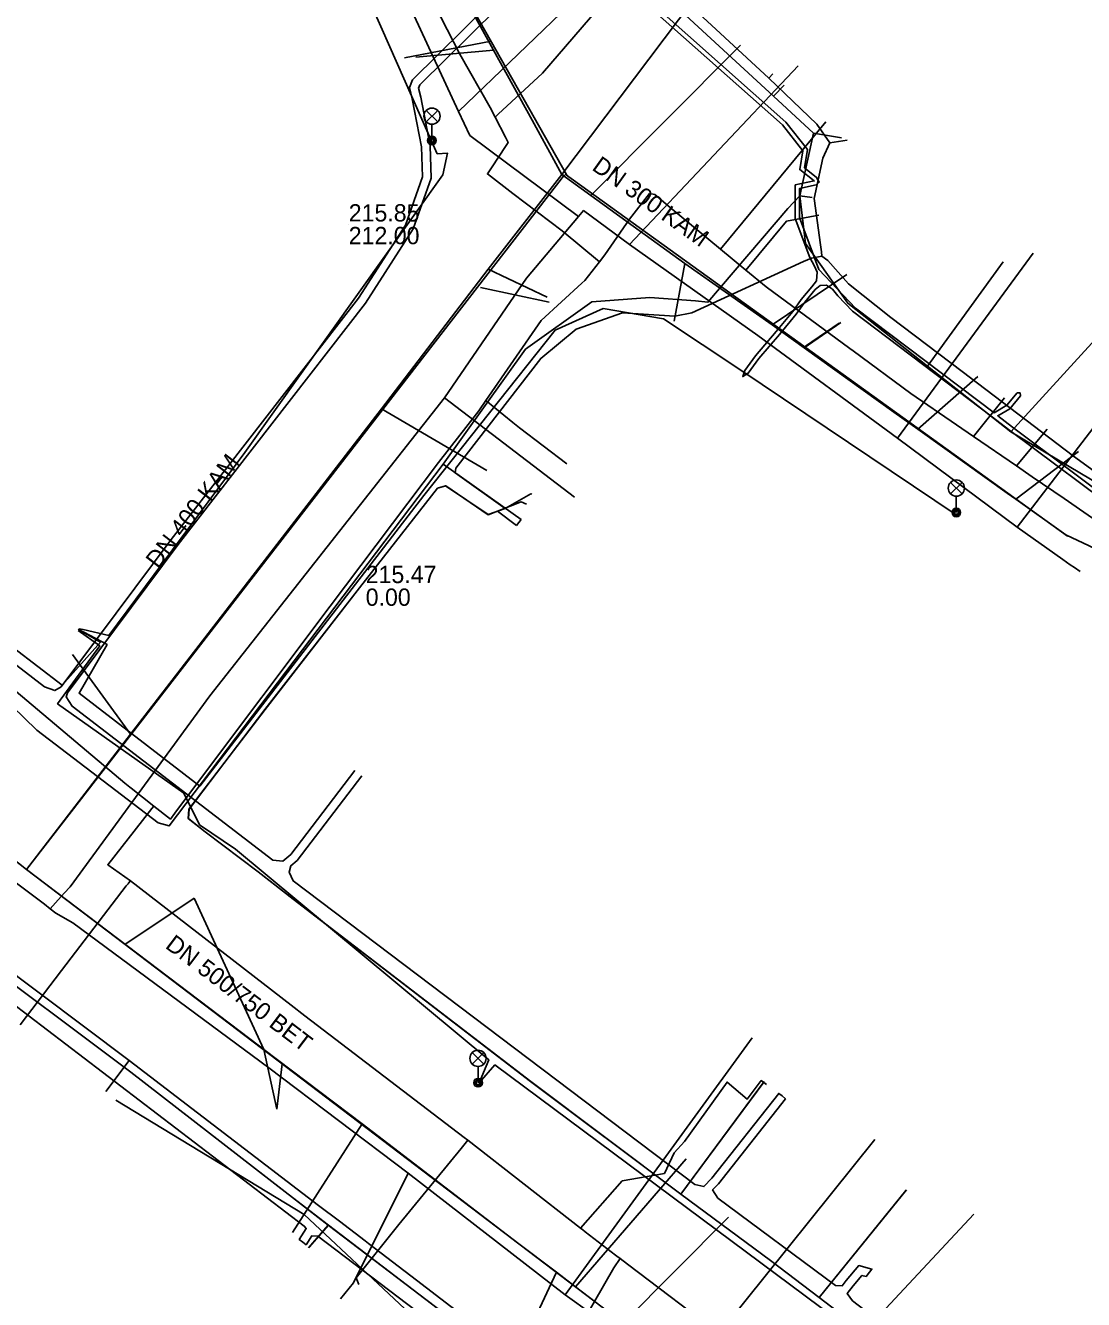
# Model space of a CAD drawing. Extents: x -595540 to -593988, y -1160850 to -1159202.
# Drawn here: x -595243.6 to -595194.7, y -1160720.8 to -1160661.9 of the extents above; entities that cross this region are included whole.
import ezdxf

# ---------------------------------------------------------------- set-up
doc = ezdxf.new("R2010")
doc.units = 0
for name, color, linetype in [('BKOM-ODVODNENI_trasa sítě', 7, 'Continuous'), ('BVK-JEDNOTNA_popisy', 7, 'Continuous'), ('BVK-JEDNOTNA_trasa sítě', 7, 'Continuous'), ('BVK-VODOVOD_trasa sítě', 7, 'Continuous'), ('CETIN_kabel podzemní', 7, 'Continuous'), ('DESTOVA_trasa neprovozované sítě', 7, 'Continuous'), ('DSP-SDEL-VODAFONE_kabel', 7, 'Continuous'), ('EON-NN_kabel', 7, 'Continuous'), ('INNOGY-STL_trasa sítě', 7, 'Continuous'), ('JEDNOTNA_trasa neprovozované sítě', 7, 'Continuous'), ('TSB_kabel VO', 7, 'Continuous'), ('TSB_lampy VO', 7, 'Continuous')]:
    doc.layers.add(name, color=color, linetype=linetype)

msp = doc.modelspace()

# ---------------------------------------------------------------- linework, layer by layer
at = {"layer": 'BKOM-ODVODNENI_trasa sítě'}
for points in [[(-595328.652, -1160545.194), (-595323.701, -1160557.168), (-595307.991, -1160595.166), (-595289.318, -1160637.909), (-595269.901, -1160680.144), (-595243.565, -1160700.938), (-595203.101, -1160731.684), (-595169.808, -1160756.776), (-595134.211, -1160783.069), (-595091.899, -1160806.063), (-595046.729, -1160830.268), (-595023.064, -1160843.241)], [(-595218.57, -1160668.83), (-595232.96, -1160643.42)], [(-595226.08, -1160663.4), (-595222.07, -1160662.64)], [(-595243.56, -1160700.94), (-595218.67, -1160668.82)], [(-595218.64, -1160668.78), (-595195.41, -1160685.52)], [(-595219.38, -1160674.71), (-595222.56, -1160674.03)], [(-595205.96, -1160675.68), (-595207.53, -1160676.74)], [(-595235.81, -1160702.26), (-595239.02, -1160704.4)], [(-595231.99, -1160712.02), (-595231.73, -1160709.93)]]:
    msp.add_lwpolyline(points, dxfattribs=at)
at = {"layer": 'BVK-JEDNOTNA_popisy'}
for p, q in [((-595228.657, -1160671.097), (-595228.657, -1160671.097)), ((-595227.873, -1160687.819), (-595227.873, -1160687.819))]:
    msp.add_line(p, q, dxfattribs=at)
at = {"layer": 'BVK-JEDNOTNA_trasa sítě'}
for p, q in [((-595212.742, -1160660.774), (-595218.795, -1160668.804)), ((-595210.526, -1160662.816), (-595217.463, -1160669.77)), ((-595199.557, -1160678.144), (-595202.321, -1160680.58)), ((-595222.27, -1160682.48), (-595227.144, -1160679.634)), ((-595194.89, -1160681.608), (-595197.794, -1160683.818)), ((-595231.266, -1160717.732), (-595228.034, -1160712.707)), ((-595213.045, -1160714.319), (-595218.163, -1160720.239)), ((-595211.083, -1160717.012), (-595215.961, -1160721.912))]:
    msp.add_line(p, q, dxfattribs=at)
for points in [[(-595233.098, -1160642.832), (-595231.589, -1160645.578), (-595230.143, -1160648.203), (-595229.352, -1160649.639), (-595226.656, -1160654.527), (-595226.536, -1160654.744), (-595225.797, -1160656.084), (-595224.316, -1160658.771), (-595222.221, -1160662.574), (-595221.961, -1160663.046), (-595220.178, -1160666.289), (-595218.795, -1160668.804)], [(-595218.795, -1160668.804), (-595222.21, -1160673.184), (-595227.144, -1160679.634), (-595238.752, -1160694.681), (-595243.565, -1160700.938)], [(-595195.484, -1160685.466), (-595197.794, -1160683.818), (-595198.198, -1160683.529), (-595202.321, -1160680.58), (-595203.431, -1160679.786), (-595207.582, -1160676.814), (-595209.073, -1160675.753), (-595213.115, -1160672.91), (-595215.502, -1160671.186), (-595217.184, -1160669.971), (-595217.463, -1160669.77), (-595218.795, -1160668.804)], [(-595243.565, -1160700.938), (-595247.635, -1160697.725), (-595248.353, -1160697.158), (-595259.809, -1160688.112), (-595260.588, -1160687.497), (-595264.029, -1160684.78), (-595264.98, -1160684.03), (-595265.591, -1160683.547), (-595265.784, -1160683.395), (-595265.965, -1160683.252), (-595269.901, -1160680.144)], [(-595203.101, -1160731.684), (-595205.34, -1160730.012), (-595205.416, -1160729.954), (-595207.985, -1160727.98), (-595208.857, -1160727.311), (-595212.831, -1160724.291), (-595213.159, -1160724.041), (-595215.546, -1160722.228), (-595215.961, -1160721.912), (-595216.35, -1160721.617), (-595218.163, -1160720.239), (-595219.049, -1160719.566), (-595220.846, -1160718.195), (-595228.034, -1160712.707), (-595232.59, -1160709.255), (-595232.781, -1160709.11), (-595243.565, -1160700.938)]]:
    msp.add_lwpolyline(points, dxfattribs=at)
at = {"layer": 'BVK-VODOVOD_trasa sítě'}
for p, q in [((-595223.575, -1160665.886), (-595214.86, -1160657.484)), ((-595215.67, -1160672.036), (-595207.866, -1160663.768)), ((-595203.273, -1160680.993), (-595196.988, -1160672.441)), ((-595197.735, -1160685.11), (-595191.438, -1160676.892)), ((-595224.225, -1160679.123), (-595218.206, -1160683.716)), ((-595195.282, -1160686.843), (-595195.078, -1160686.979)), ((-595195.078, -1160686.979), (-595194.824, -1160687.158)), ((-595242.466, -1160702.755), (-595242.226, -1160702.473)), ((-595242.466, -1160702.755), (-595242.73, -1160702.546)), ((-595242.202, -1160702.951), (-595242.466, -1160702.755)), ((-595218.646, -1160720.614), (-595209.988, -1160708.728)), ((-595213.343, -1160724.666), (-595204.318, -1160713.431)), ((-595209.686, -1160727.5), (-595199.735, -1160716.881))]:
    msp.add_line(p, q, dxfattribs=at)
for points in [[(-595218.03, -1160670.74), (-595223.06, -1160666.99), (-595223.575, -1160665.886), (-595227.594, -1160657.22), (-595231.039, -1160649.747), (-595233.336, -1160644.81), (-595237.108, -1160636.507), (-595237.348, -1160635.941)], [(-595218.03, -1160670.74), (-595217.79, -1160670.47), (-595215.67, -1160672.036), (-595209.728, -1160676.245), (-595203.273, -1160680.993), (-595197.735, -1160685.11), (-595195.613, -1160686.605), (-595195.282, -1160686.843)], [(-595242.226, -1160702.473), (-595241.829, -1160702.028), (-595241.547, -1160701.739), (-595235.09, -1160692.91), (-595224.225, -1160679.123), (-595220.43, -1160673.6), (-595218.03, -1160670.74)], [(-595242.73, -1160702.546), (-595243.663, -1160701.844), (-595259.461, -1160689.961), (-595266.63, -1160684.52), (-595269.605, -1160682.19)], [(-595216.15, -1160722.4), (-595218.646, -1160720.614), (-595225.91, -1160714.98), (-595232.36, -1160710.11), (-595241.43, -1160703.4), (-595242.202, -1160702.951)], [(-595225.91, -1160714.98), (-595228.438, -1160720.057), (-595229.041, -1160720.794)]]:
    msp.add_lwpolyline(points, dxfattribs=at)
at = {"layer": 'CETIN_kabel podzemní'}
for points in [[(-595209, -1160665.18), (-595215.39, -1160659.29)], [(-595209, -1160665.18), (-595208.52, -1160664.67)], [(-595207.16, -1160666.88), (-595209, -1160665.18)], [(-595207.79, -1160669.79), (-595207.16, -1160666.88)], [(-595207.16, -1160666.88), (-595205.86, -1160667.11)], [(-595207.79, -1160669.79), (-595208.35, -1160670.37), (-595212.04, -1160674.71), (-595212.62, -1160674.64), (-595214.73, -1160674.48), (-595217.41, -1160674.68), (-595220.48, -1160676.88), (-595224.29, -1160682.2)], [(-595201.88, -1160677.66), (-595205.57, -1160674.75), (-595207.52, -1160671.99), (-595207.79, -1160669.79)], [(-595207.79, -1160669.79), (-595207.21, -1160669.86)], [(-595201.88, -1160677.66), (-595198.38, -1160672.84)], [(-595198.03, -1160680.7), (-595193.96, -1160676.25)], [(-595198.03, -1160680.7), (-595201.88, -1160677.66)], [(-595187.61, -1160681.09), (-595190.57, -1160685.12), (-595198.03, -1160680.7)], [(-595224.29, -1160682.2), (-595236.96, -1160698.92), (-595237.48, -1160698.78), (-595243.09, -1160694.5), (-595244.25, -1160693.37)], [(-595224.29, -1160682.2), (-595220.68, -1160684.75)], [(-595221.78, -1160684.37), (-595222.2, -1160684.53), (-595224.17, -1160683.2), (-595224.55, -1160683.31), (-595228.16, -1160687.91), (-595232.53, -1160693.54), (-595236.05, -1160698.15), (-595236.08, -1160698.58), (-595235.3, -1160699.19), (-595232.85, -1160701.05), (-595231.24, -1160702.3), (-595220.24, -1160710.74), (-595213.3, -1160715.95)], [(-595220.43, -1160684.05), (-595220.68, -1160683.94), (-595221.78, -1160684.37)], [(-595221.78, -1160684.37), (-595220.9, -1160685.03)], [(-595220.68, -1160684.75), (-595220.9, -1160685.03)], [(-595264.16, -1160690.77), (-595263.37, -1160691.38), (-595262.18, -1160692.29), (-595246.25, -1160704.2), (-595245.05, -1160705.1), (-595238.81, -1160709.77)], [(-595231.46, -1160715.95), (-595238.74, -1160710.31), (-595246.57, -1160704.46)], [(-595238.81, -1160709.77), (-595239.9, -1160711.21)], [(-595238.81, -1160709.77), (-595230.05, -1160716.47)], [(-595209.45, -1160710.77), (-595213.3, -1160715.95)], [(-595229.6, -1160717.38), (-595231.46, -1160715.95)], [(-595206.89, -1160720.73), (-595209.15, -1160719.02), (-595213.3, -1160715.95)], [(-595202.88, -1160715.78), (-595206.89, -1160720.73)], [(-595230.05, -1160716.47), (-595229.09, -1160717.2), (-595227.9, -1160718.11)], [(-595229.6, -1160717.38), (-595230.49, -1160718.4)], [(-595229.6, -1160717.38), (-595221.49, -1160723.56)], [(-595227.9, -1160718.11), (-595227.74, -1160718.23)], [(-595227.74, -1160718.23), (-595225.52, -1160719.93)], [(-595225.52, -1160719.93), (-595222.34, -1160722.36)], [(-595199.38, -1160726.47), (-595201.72, -1160724.68), (-595206.89, -1160720.73)]]:
    msp.add_lwpolyline(points, dxfattribs=at)
at = {"layer": 'DESTOVA_trasa neprovozované sítě'}
for p, q in [((-595225.554, -1160663.367), (-595221.961, -1160663.046)), ((-595219.479, -1160674.467), (-595222.21, -1160673.184)), ((-595205.891, -1160675.646), (-595207.582, -1160676.814)), ((-595235.81, -1160702.26), (-595232.59, -1160709.255)), ((-595231.99, -1160712.02), (-595232.59, -1160709.255)), ((-595230.725, -1160716.891), (-595239.433, -1160711.603)), ((-595230.725, -1160716.891), (-595222.621, -1160724.469))]:
    msp.add_line(p, q, dxfattribs=at)
at = {"layer": 'DSP-SDEL-VODAFONE_kabel'}
for p, q in [((-595215.752, -1160658.297), (-595209.221, -1160664.338)), ((-595209.221, -1160664.338), (-595209.033, -1160664.146)), ((-595206.406, -1160667.339), (-595205.598, -1160667.217)), ((-595200.277, -1160677.906), (-595195.131, -1160681.823)), ((-595195.131, -1160681.823), (-595191.072, -1160684.785)), ((-595231.235, -1160702.303), (-595232.849, -1160701.052)), ((-595213.3, -1160715.954), (-595209.434, -1160710.743)), ((-595213.3, -1160715.954), (-595209.145, -1160719.021)), ((-595229.603, -1160717.384), (-595230.527, -1160718.434)), ((-595206.892, -1160720.726), (-595209.145, -1160719.021))]:
    msp.add_line(p, q, dxfattribs=at)
for points in [[(-595221.485, -1160723.561), (-595229.603, -1160717.384), (-595238.742, -1160710.309), (-595246.569, -1160704.458), (-595255.422, -1160697.66), (-595263.924, -1160691.311), (-595266.861, -1160689.091), (-595264.696, -1160688.441), (-595259.656, -1160682.685), (-595259.057, -1160681.172), (-595258.679, -1160680.465), (-595261.734, -1160677.498), (-595265.204, -1160672.997), (-595267.895, -1160669.078), (-595270.969, -1160663.406), (-595276.178, -1160651.931), (-595281.186, -1160641.581), (-595282.771, -1160638.348), (-595287.635, -1160627.419)], [(-595209.221, -1160664.338), (-595207.005, -1160666.472), (-595206.406, -1160667.339)], [(-595206.406, -1160667.339), (-595206.725, -1160668.044), (-595207.126, -1160669.909), (-595206.827, -1160672.047), (-595206.782, -1160672.377), (-595206.772, -1160672.573)], [(-595206.772, -1160672.573), (-595207.253, -1160672.674), (-595207.611, -1160672.821), (-595212.783, -1160675.2), (-595213.572, -1160675.355), (-595215.994, -1160675.192), (-595218.128, -1160675.956), (-595219.771, -1160677.305), (-595223.698, -1160682.373), (-595223.727, -1160682.59), (-595221.425, -1160684.246)], [(-595206.772, -1160672.573), (-595206.489, -1160672.774), (-595205.541, -1160673.856), (-595203.57, -1160675.406), (-595200.277, -1160677.906)], [(-595236.078, -1160698.584), (-595236.045, -1160698.15), (-595232.532, -1160693.544), (-595228.159, -1160687.906), (-595224.551, -1160683.308), (-595224.174, -1160683.201), (-595222.204, -1160684.528), (-595221.425, -1160684.246)], [(-595221.425, -1160684.246), (-595220.232, -1160683.573), (-595220.189, -1160683.585)], [(-595213.279, -1160729.767), (-595221.485, -1160723.561), (-595229.603, -1160717.384), (-595238.742, -1160710.309), (-595246.569, -1160704.458), (-595255.422, -1160697.66), (-595263.924, -1160691.311), (-595264.655, -1160692.277)], [(-595232.849, -1160701.052), (-595235.304, -1160699.19), (-595236.078, -1160698.584)], [(-595213.3, -1160715.954), (-595220.244, -1160710.736), (-595231.235, -1160702.303)], [(-595201.715, -1160724.68), (-595206.892, -1160720.726), (-595202.853, -1160715.745)]]:
    msp.add_lwpolyline(points, dxfattribs=at)
at = {"layer": 'EON-NN_kabel'}
for points in [[(-595265.195, -1160671.498), (-595259.46, -1160678.281), (-595257.338, -1160680.433), (-595252.784, -1160684.757), (-595242.726, -1160692.497), (-595242.252, -1160692.666), (-595241.965, -1160692.491), (-595236.873, -1160685.671), (-595228.209, -1160674.512), (-595226.032, -1160671.135), (-595225.247, -1160668.904), (-595225.291, -1160667.517), (-595225.718, -1160665.302), (-595225.844, -1160664.768), (-595225.703, -1160664.421), (-595218.63, -1160657.428), (-595218.399, -1160657.198), (-595217.497, -1160656.307)], [(-595192.674, -1160684.423), (-595197.949, -1160680.48), (-595198.632, -1160679.952), (-595198.074, -1160679.628), (-595197.577, -1160679.029), (-595197.6, -1160678.9), (-595197.731, -1160678.901), (-595198.206, -1160679.472), (-595198.803, -1160679.82), (-595205.213, -1160674.975), (-595206.913, -1160673.186), (-595207.8, -1160670.792), (-595207.8, -1160669.441), (-595207.034, -1160669.282), (-595206.89, -1160669.15), (-595207.009, -1160668.93), (-595207.572, -1160668.488), (-595207.434, -1160667.643), (-595208.437, -1160666.371), (-595215.993, -1160659.655), (-595218.044, -1160657.811), (-595217.982, -1160657.349), (-595217.976, -1160657.305), (-595217.257, -1160656.528)], [(-595228.371, -1160696.357), (-595231.339, -1160700.243), (-595231.713, -1160700.56), (-595232.176, -1160700.508), (-595241.456, -1160693.39), (-595241.729, -1160692.948), (-595241.674, -1160692.767), (-595236.555, -1160685.913), (-595227.883, -1160674.744), (-595225.67, -1160671.313), (-595224.845, -1160668.966), (-595224.893, -1160667.473), (-595225.326, -1160665.218), (-595225.426, -1160664.8), (-595225.363, -1160664.649), (-595218.214, -1160657.579), (-595217.982, -1160657.349), (-595217.203, -1160656.579)], [(-595216.127, -1160659.805), (-595208.583, -1160666.509), (-595207.646, -1160667.697), (-595207.788, -1160668.572), (-595207.121, -1160669.096), (-595208, -1160669.279), (-595208, -1160670.828), (-595207.33, -1160672.63), (-595207.11, -1160673.03)], [(-595206.28, -1160674.1), (-595206.56, -1160673.92), (-595206.85, -1160673.93), (-595207.073, -1160674.114), (-595207.561, -1160674.701), (-595207.961, -1160675.251), (-595208.733, -1160676.194), (-595209.681, -1160677.312), (-595210.171, -1160677.992), (-595210.43, -1160678.14), (-595210.329, -1160677.868), (-595209.839, -1160677.188), (-595208.887, -1160676.066), (-595208.119, -1160675.129), (-595207.719, -1160674.579), (-595207.227, -1160673.986), (-595207.01, -1160673.72), (-595206.98, -1160673.31), (-595207.11, -1160673.03)], [(-595206.28, -1160674.1), (-595206.026, -1160674.411), (-595205.347, -1160675.125), (-595198.871, -1160680.019), (-595198.071, -1160680.64), (-595192.666, -1160684.677)], [(-595208.607, -1160711.409), (-595208.76, -1160711.292), (-595211.854, -1160715.209), (-595212.223, -1160715.599), (-595212.647, -1160715.509), (-595231.236, -1160701.465), (-595231.417, -1160701.058), (-595231.34, -1160700.764), (-595231.045, -1160700.519), (-595228.054, -1160696.599)], [(-595244.92, -1160707.348), (-595244.691, -1160707.051), (-595244.289, -1160707.066), (-595230.718, -1160717.43), (-595230.624, -1160717.537), (-595230.95, -1160718.048), (-595230.789, -1160718.168), (-595230.63, -1160718.289), (-595230.364, -1160717.873), (-595230.088, -1160717.892), (-595219.776, -1160725.732), (-595219.24, -1160725.99), (-595218.77, -1160726.36)], [(-595198.067, -1160726.455), (-595205.35, -1160720.892), (-595205.593, -1160720.545), (-595205.327, -1160720.197), (-595204.916, -1160719.707), (-595204.719, -1160719.758), (-595204.572, -1160719.564), (-595204.456, -1160719.413), (-595205.06, -1160719.255), (-595205.639, -1160719.947), (-595205.826, -1160720.188), (-595206.132, -1160720.172), (-595211.586, -1160716.133), (-595211.821, -1160715.746), (-595211.55, -1160715.469), (-595208.454, -1160711.536), (-595208.607, -1160711.409)]]:
    msp.add_lwpolyline(points, dxfattribs=at)
at = {"layer": 'INNOGY-STL_trasa sítě'}
for points in [[(-595217.05, -1160672.83), (-595218.79, -1160671.4), (-595221.06, -1160669.67), (-595222.244, -1160668.768), (-595222.06, -1160668.49), (-595221.37, -1160667.45), (-595221.283, -1160667.319), (-595221.41, -1160667.07), (-595221.883, -1160666.144), (-595222.11, -1160665.7), (-595223.52, -1160663.23), (-595224.984, -1160660.366), (-595226.51, -1160657.6), (-595227.24, -1160656.21), (-595228.85, -1160653.28), (-595228.9, -1160653.29), (-595229.61, -1160653.63), (-595229.69, -1160653.63), (-595232.1, -1160648.56), (-595232.24, -1160648.29), (-595233.46, -1160645.55), (-595235.43, -1160641.35), (-595235.73, -1160640.79), (-595236.28, -1160639.58)], [(-595221.883, -1160666.144), (-595221.74, -1160666.01), (-595219.7, -1160664.11), (-595214.963, -1160658.616)], [(-595211.463, -1160672.25), (-595206.592, -1160666.359)], [(-595217.05, -1160672.83), (-595216.81, -1160672.51), (-595215.67, -1160670.87), (-595214.74, -1160669.68), (-595214.5, -1160669.72), (-595213.78, -1160670.33), (-595211.463, -1160672.25), (-595210.292, -1160673.22), (-595209.35, -1160674), (-595205.48, -1160676.85), (-595205.32, -1160676.96), (-595202.65, -1160678.92), (-595200.54, -1160680.37), (-595199.751, -1160680.911), (-595197.761, -1160682.276), (-595197.031, -1160682.776), (-595195.558, -1160683.787), (-595194.642, -1160684.416), (-595193.394, -1160685.271), (-595193.161, -1160685.431), (-595192.9, -1160685.61)], [(-595210.292, -1160673.22), (-595208.41, -1160670.96), (-595206.907, -1160670.674)], [(-595231.32, -1160707.21), (-595238.762, -1160701.465), (-595239.81, -1160700.72), (-595238.193, -1160698.669), (-595237.76, -1160698.12), (-595237.674, -1160698.005), (-595236.91, -1160698.61), (-595236.701, -1160698.332), (-595235.787, -1160697.113), (-595229.52, -1160688.76), (-595224.5, -1160682.11), (-595222.64, -1160679.73), (-595222.31, -1160679.25), (-595219.75, -1160675.55), (-595217.881, -1160673.83), (-595217.74, -1160673.7), (-595217.05, -1160672.83)], [(-595262.2, -1160677.41), (-595239.02, -1160696.95), (-595238.78, -1160697.13), (-595238.726, -1160697.173), (-595237.674, -1160698.005)], [(-595222.31, -1160679.25), (-595221.07, -1160680.26), (-595220.76, -1160680.51), (-595218.573, -1160682.174)], [(-595199.751, -1160680.911), (-595198.326, -1160679.125)], [(-595197.761, -1160682.276), (-595196.35, -1160680.58)], [(-595238.762, -1160701.465), (-595238.85, -1160701.574), (-595238.87, -1160701.6), (-595238.95, -1160701.7), (-595241.94, -1160705.61), (-595243.859, -1160708.12)], [(-595212.892, -1160721.37), (-595213.786, -1160720.685), (-595215.762, -1160719.193), (-595216.105, -1160718.931), (-595216.248, -1160718.821), (-595216.315, -1160718.769), (-595217.718, -1160717.692), (-595217.826, -1160717.605), (-595217.928, -1160717.526), (-595223.149, -1160713.461), (-595223.313, -1160713.333), (-595230.685, -1160707.7), (-595231.32, -1160707.21)], [(-595209.33, -1160710.88), (-595209.57, -1160710.7), (-595210.23, -1160711.56), (-595211.15, -1160710.77), (-595213.13, -1160713.52), (-595213.595, -1160714.048)], [(-595223.149, -1160713.461), (-595223.455, -1160713.834), (-595226.335, -1160717.35), (-595228.31, -1160719.826), (-595228.196, -1160720.127)], [(-595217.928, -1160717.526), (-595216.005, -1160715.329), (-595214.056, -1160714.994), (-595213.595, -1160714.048)], [(-595216.105, -1160718.931), (-595216.389, -1160719.366), (-595218.717, -1160723.418), (-595219.113, -1160724.067), (-595218.924, -1160724.962), (-595219.956, -1160726.451)]]:
    msp.add_lwpolyline(points, dxfattribs=at)
at = {"layer": 'JEDNOTNA_trasa neprovozované sítě'}
for p, q in [((-595213.607, -1160675.584), (-595213.115, -1160672.91)), ((-595205.619, -1160673.424), (-595209.073, -1160675.753)), ((-595193.221, -1160686.525), (-595195.484, -1160685.466)), ((-595241.443, -1160690.989), (-595238.752, -1160694.681)), ((-595221.621, -1160725.071), (-595219.049, -1160719.566))]:
    msp.add_line(p, q, dxfattribs=at)
at = {"layer": 'TSB_kabel VO'}
for points in [[(-595241.137, -1160689.811), (-595240.952, -1160689.837), (-595239.76, -1160690.12), (-595233.46, -1160681.66), (-595224.3, -1160668.81), (-595224.09, -1160667.81), (-595224.563, -1160667.838), (-595233.516, -1160647.622)], [(-595241.175, -1160689.831), (-595239.84, -1160690.54), (-595241.13, -1160692.79), (-595235.55, -1160697.09), (-595225.19, -1160683.65), (-595219.11, -1160676), (-595216.89, -1160674.99), (-595214.09, -1160675.47), (-595210.52, -1160677.84), (-595200.547, -1160684.543)], [(-595241.137, -1160689.85), (-595240.14, -1160690.42), (-595241.91, -1160692.42), (-595244.162, -1160690.682), (-595250.58, -1160700.63), (-595266.56, -1160687.94), (-595285.28, -1160693.28), (-595287.21, -1160683.37)], [(-595203.44, -1160723.71), (-595221.896, -1160709.972), (-595222.629, -1160710.796), (-595222.171, -1160709.743), (-595233.9, -1160700), (-595235.56, -1160698.87), (-595236.29, -1160697.41), (-595242.13, -1160693.27), (-595240.18, -1160690.6), (-595241.175, -1160689.888)]]:
    msp.add_lwpolyline(points, dxfattribs=at)
at = {"layer": 'TSB_lampy VO'}
for p, q in [((-595225.073, -1160666.365), (-595224.543, -1160665.835)), ((-595225.073, -1160665.835), (-595224.543, -1160666.365)), ((-595225.073, -1160666.365), (-595224.543, -1160665.835)), ((-595225.073, -1160665.835), (-595224.543, -1160666.365)), ((-595224.808, -1160666.475), (-595224.808, -1160667.225)), ((-595224.808, -1160666.475), (-595224.808, -1160667.225)), ((-595200.812, -1160683.565), (-595200.282, -1160683.035)), ((-595200.812, -1160683.035), (-595200.282, -1160683.565)), ((-595200.812, -1160683.565), (-595200.282, -1160683.035)), ((-595200.812, -1160683.035), (-595200.282, -1160683.565)), ((-595200.547, -1160683.675), (-595200.547, -1160684.425)), ((-595200.547, -1160683.675), (-595200.547, -1160684.425)), ((-595222.94, -1160709.936), (-595222.41, -1160709.406)), ((-595222.94, -1160709.406), (-595222.41, -1160709.936)), ((-595222.94, -1160709.936), (-595222.41, -1160709.406)), ((-595222.94, -1160709.406), (-595222.41, -1160709.936)), ((-595222.675, -1160710.046), (-595222.675, -1160710.796)), ((-595222.675, -1160710.046), (-595222.675, -1160710.796))]:
    msp.add_line(p, q, dxfattribs=at)
for centre, radius in [((-595224.808, -1160666.1), 0.375), ((-595224.808, -1160666.1), 0.375), ((-595224.808, -1160667.225), 0.2), ((-595224.808, -1160667.225), 0.2), ((-595224.808, -1160667.225), 0.145), ((-595224.808, -1160667.225), 0.145), ((-595224.808, -1160667.225), 0.0876), ((-595224.808, -1160667.225), 0.0876), ((-595200.547, -1160683.3), 0.375), ((-595200.547, -1160683.3), 0.375), ((-595200.547, -1160684.425), 0.2), ((-595200.547, -1160684.425), 0.2), ((-595200.547, -1160684.425), 0.145), ((-595200.547, -1160684.425), 0.145), ((-595200.547, -1160684.425), 0.0876), ((-595200.547, -1160684.425), 0.0876), ((-595222.675, -1160709.671), 0.375), ((-595222.675, -1160709.671), 0.375), ((-595222.675, -1160710.796), 0.2), ((-595222.675, -1160710.796), 0.2), ((-595222.675, -1160710.796), 0.145), ((-595222.675, -1160710.796), 0.145), ((-595222.675, -1160710.796), 0.0876), ((-595222.675, -1160710.796), 0.0876)]:
    msp.add_circle(centre, radius, dxfattribs=at)

# ---------------------------------------------------------------- texts
at = {"layer": 'BVK-JEDNOTNA_popisy'}
for s, rotation, p in [('DN 300 KAM', 324.4087, (-595217.451, -1160668.553)), ('DN 400 KAM', 52.36834, (-595237.48, -1160687.069)), ('DN 500/750 BET', 322.86172, (-595237.19, -1160704.536))]:
    msp.add_text(s, height=0.8, rotation=rotation, dxfattribs=at).set_placement(p)
for s, p in [('215.85', (-595228.657, -1160670.972)), ('212.00', (-595228.657, -1160672.022)), ('215.47', (-595227.873, -1160687.694)), ('0.00', (-595227.873, -1160688.744))]:
    msp.add_text(s, height=0.8, dxfattribs=at).set_placement(p)

doc.saveas('drawing.dxf')
